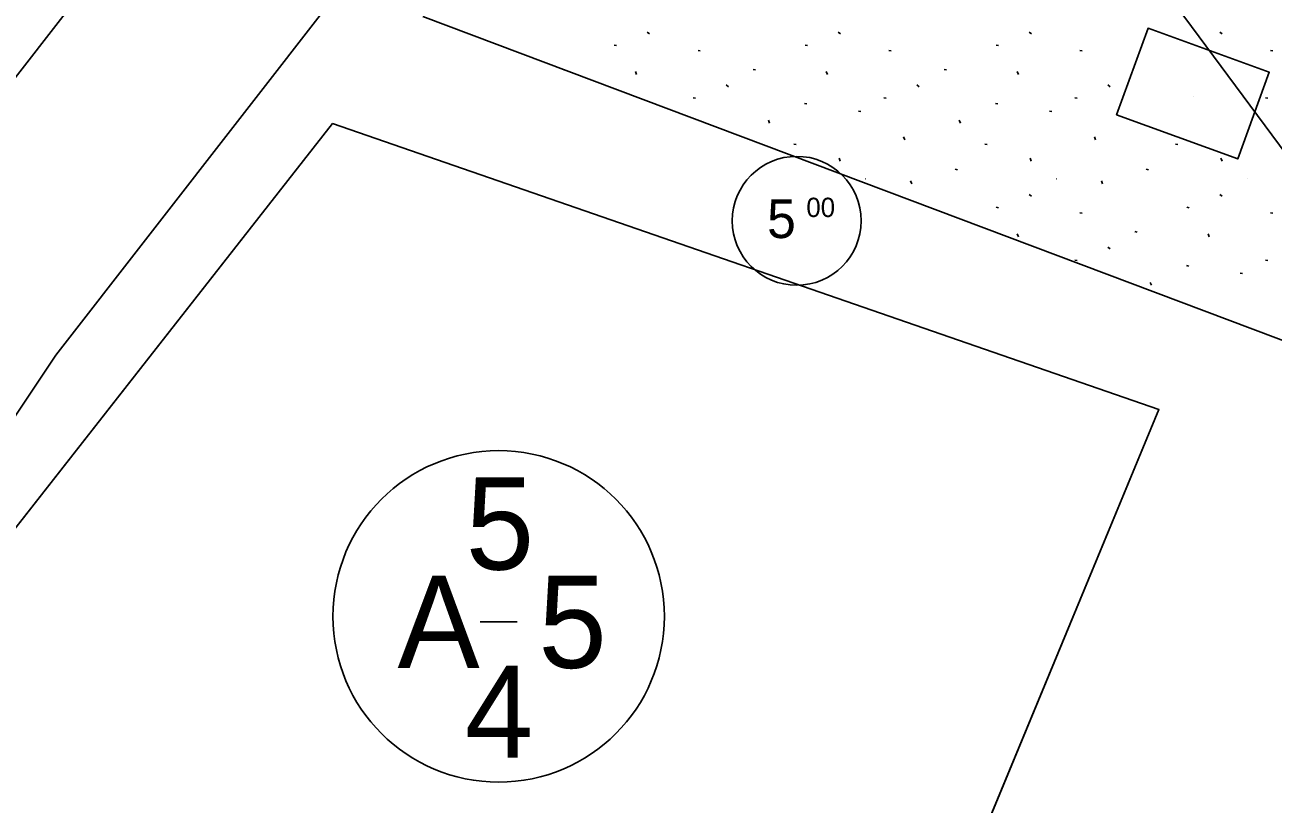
# Model space of a CAD drawing. Extents: x 413946 to 415528, y 4453939 to 4454944.
# Drawn here: x 414466.7 to 414534.5, y 4454165.1 to 4454207.4 of the extents above; entities that cross this region are included whole.
import ezdxf

# ---------------------------------------------------------------- set-up
doc = ezdxf.new("R2010")
doc.units = 0
for name, color, linetype in [('0_KADASTRO', 7, 'Continuous'), ('KST_ENERJI_NAKIL_HAT', 7, 'Continuous'), ('Level 28', 7, 'Continuous'), ('Level 29', 7, 'Continuous'), ('Level 41', 7, 'Continuous'), ('Level 54', 7, 'Continuous'), ('Level 62', 7, 'Continuous'), ('SEMBOL', 7, 'Continuous'), ('SNR_FONKSIYON', 7, 'Continuous')]:
    doc.layers.add(name, color=color, linetype=linetype)

msp = doc.modelspace()

# ---------------------------------------------------------------- linework, layer by layer
at = {"layer": '0_KADASTRO'}
msp.add_lwpolyline([(414445.88, 4454144.476), (414463.728, 4454176.933), (414483.427, 4454202.041), (414528.309, 4454186.51), (414500.016, 4454118.196), (414446.436, 4454140.38)], close=True, dxfattribs=at)
at = {"layer": 'KST_ENERJI_NAKIL_HAT'}
msp.add_line((414585.402, 4454132.688), (414483.626, 4454269.972), dxfattribs=at)
at = {"layer": 'Level 28'}
for p, q in [((414537.675, 4454189.275), (414488.322, 4454207.851)), ((414483.427, 4454202.041), (414528.309, 4454186.51)), ((414528.309, 4454186.51), (414500.016, 4454118.196))]:
    msp.add_line(p, q, dxfattribs=at)
at = {"layer": 'Level 29'}
msp.add_line((414463.728, 4454176.933), (414483.427, 4454202.041), dxfattribs=at)
at = {"layer": 'Level 41'}
for p, q in [((414500.521, 4454207.004), (414500.648, 4454206.905)), ((414500.521, 4454207.004), (414500.648, 4454206.905)), ((414510.889, 4454207.004), (414511.016, 4454206.905)), ((414510.889, 4454207.004), (414511.016, 4454206.905)), ((414521.257, 4454207.004), (414521.384, 4454206.905)), ((414521.257, 4454207.004), (414521.384, 4454206.905)), ((414531.625, 4454207.004), (414531.752, 4454206.905)), ((414531.625, 4454207.004), (414531.752, 4454206.905)), ((414498.728, 4454206.299), (414498.854, 4454206.275)), ((414498.728, 4454206.299), (414498.854, 4454206.275)), ((414503.276, 4454206.005), (414503.402, 4454205.982)), ((414503.276, 4454206.005), (414503.402, 4454205.982)), ((414509.096, 4454206.299), (414509.222, 4454206.275)), ((414509.096, 4454206.299), (414509.222, 4454206.275)), ((414513.644, 4454206.005), (414513.77, 4454205.982)), ((414513.644, 4454206.005), (414513.77, 4454205.982)), ((414519.464, 4454206.299), (414519.59, 4454206.275)), ((414519.464, 4454206.299), (414519.59, 4454206.275)), ((414524.012, 4454206.005), (414524.138, 4454205.982)), ((414524.012, 4454206.005), (414524.138, 4454205.982)), ((414534.38, 4454206.005), (414534.506, 4454205.982)), ((414534.38, 4454206.005), (414534.506, 4454205.982)), ((414495.992, 4454204.964), (414496.033, 4454204.956)), ((414495.992, 4454204.964), (414496.033, 4454204.956)), ((414499.941, 4454204.701), (414499.876, 4454204.863)), ((414499.941, 4454204.701), (414499.876, 4454204.863)), ((414506.275, 4454204.981), (414506.401, 4454204.956)), ((414506.275, 4454204.981), (414506.401, 4454204.956)), ((414510.309, 4454204.701), (414510.244, 4454204.863)), ((414510.309, 4454204.701), (414510.244, 4454204.863)), ((414516.643, 4454204.981), (414516.769, 4454204.956)), ((414516.643, 4454204.981), (414516.769, 4454204.956)), ((414520.677, 4454204.701), (414520.612, 4454204.863)), ((414520.677, 4454204.701), (414520.612, 4454204.863)), ((414504.8, 4454204.143), (414504.927, 4454204.043)), ((414504.8, 4454204.143), (414504.927, 4454204.043)), ((414515.168, 4454204.143), (414515.295, 4454204.043)), ((414515.168, 4454204.143), (414515.295, 4454204.043)), ((414525.536, 4454204.143), (414525.663, 4454204.043)), ((414525.536, 4454204.143), (414525.663, 4454204.043)), ((414503.006, 4454203.437), (414503.132, 4454203.414)), ((414503.006, 4454203.437), (414503.132, 4454203.414)), ((414513.374, 4454203.437), (414513.5, 4454203.414)), ((414513.374, 4454203.437), (414513.5, 4454203.414)), ((414523.742, 4454203.437), (414523.868, 4454203.414)), ((414523.742, 4454203.437), (414523.868, 4454203.414)), ((414534.11, 4454203.437), (414534.236, 4454203.414)), ((414534.11, 4454203.437), (414534.236, 4454203.414)), ((414509.069, 4454203.133), (414509.195, 4454203.11)), ((414509.069, 4454203.133), (414509.195, 4454203.11)), ((414511.998, 4454202.723), (414512.124, 4454202.699)), ((414511.998, 4454202.723), (414512.124, 4454202.699)), ((414519.437, 4454203.133), (414519.563, 4454203.11)), ((414519.437, 4454203.133), (414519.563, 4454203.11)), ((414522.366, 4454202.723), (414522.492, 4454202.699)), ((414522.366, 4454202.723), (414522.492, 4454202.699)), ((414507.165, 4454202.064), (414507.099, 4454202.226)), ((414507.165, 4454202.064), (414507.099, 4454202.226)), ((414517.533, 4454202.064), (414517.467, 4454202.226)), ((414517.533, 4454202.064), (414517.467, 4454202.226)), ((414514.502, 4454201.15), (414514.437, 4454201.313)), ((414514.502, 4454201.15), (414514.437, 4454201.313)), ((414524.87, 4454201.15), (414524.805, 4454201.313)), ((414524.87, 4454201.15), (414524.805, 4454201.313)), ((414508.484, 4454200.929), (414508.61, 4454200.906)), ((414508.484, 4454200.929), (414508.61, 4454200.906)), ((414518.852, 4454200.929), (414518.978, 4454200.906)), ((414518.852, 4454200.929), (414518.978, 4454200.906)), ((414529.22, 4454200.929), (414529.346, 4454200.906)), ((414529.22, 4454200.929), (414529.346, 4454200.906)), ((414511.007, 4454200), (414510.943, 4454200.162)), ((414511.007, 4454200), (414510.943, 4454200.162)), ((414521.375, 4454200), (414521.311, 4454200.162)), ((414521.375, 4454200), (414521.311, 4454200.162)), ((414531.743, 4454200), (414531.679, 4454200.162)), ((414531.743, 4454200), (414531.679, 4454200.162)), ((414517.249, 4454199.562), (414517.375, 4454199.537)), ((414517.249, 4454199.562), (414517.375, 4454199.537)), ((414527.617, 4454199.562), (414527.743, 4454199.537)), ((414527.617, 4454199.562), (414527.743, 4454199.537)), ((414512.364, 4454199.037), (414512.373, 4454199.035)), ((414512.364, 4454199.037), (414512.373, 4454199.035)), ((414514.884, 4454198.767), (414514.819, 4454198.929)), ((414514.884, 4454198.767), (414514.819, 4454198.929)), ((414522.732, 4454199.037), (414522.741, 4454199.035)), ((414522.732, 4454199.037), (414522.741, 4454199.035)), ((414525.252, 4454198.767), (414525.187, 4454198.929)), ((414525.252, 4454198.767), (414525.187, 4454198.929)), ((414533.1, 4454199.037), (414533.109, 4454199.035)), ((414533.1, 4454199.037), (414533.109, 4454199.035)), ((414521.257, 4454198.198), (414521.384, 4454198.099)), ((414521.257, 4454198.198), (414521.384, 4454198.099)), ((414531.625, 4454198.198), (414531.752, 4454198.099)), ((414531.625, 4454198.198), (414531.752, 4454198.099)), ((414519.464, 4454197.493), (414519.59, 4454197.469)), ((414519.464, 4454197.493), (414519.59, 4454197.469)), ((414524.012, 4454197.199), (414524.138, 4454197.176)), ((414524.012, 4454197.199), (414524.138, 4454197.176)), ((414529.832, 4454197.493), (414529.958, 4454197.469)), ((414529.832, 4454197.493), (414529.958, 4454197.469)), ((414534.38, 4454197.199), (414534.506, 4454197.176)), ((414534.38, 4454197.199), (414534.506, 4454197.176)), ((414520.677, 4454195.895), (414520.612, 4454196.057)), ((414520.677, 4454195.895), (414520.612, 4454196.057)), ((414527.011, 4454196.175), (414527.137, 4454196.15)), ((414527.011, 4454196.175), (414527.137, 4454196.15)), ((414531.045, 4454195.895), (414530.98, 4454196.057)), ((414531.045, 4454195.895), (414530.98, 4454196.057)), ((414525.536, 4454195.337), (414525.663, 4454195.237)), ((414525.536, 4454195.337), (414525.663, 4454195.237)), ((414523.742, 4454194.631), (414523.868, 4454194.608)), ((414523.742, 4454194.631), (414523.868, 4454194.608)), ((414534.11, 4454194.631), (414534.236, 4454194.608)), ((414534.11, 4454194.631), (414534.236, 4454194.608)), ((414529.805, 4454194.327), (414529.931, 4454194.304)), ((414529.805, 4454194.327), (414529.931, 4454194.304)), ((414532.734, 4454193.917), (414532.86, 4454193.893)), ((414532.734, 4454193.917), (414532.86, 4454193.893)), ((414527.901, 4454193.258), (414527.835, 4454193.42)), ((414527.901, 4454193.258), (414527.835, 4454193.42))]:
    msp.add_line(p, q, dxfattribs=at)
msp.add_lwpolyline([(414534.303, 4454204.824), (414532.593, 4454200.126), (414526.016, 4454202.518), (414527.724, 4454207.217)], close=True, dxfattribs=at)
at = {"layer": 'Level 54'}
msp.add_line((414530.207, 4454203.496), (414530.207, 4454203.496), dxfattribs=at)
msp.add_lwpolyline([(414483.427, 4454202.041), (414528.309, 4454186.51), (414500.016, 4454118.196), (414446.436, 4454140.38), (414445.88, 4454144.476), (414463.728, 4454176.933)], close=True, dxfattribs=at)
at = {"layer": 'Level 62'}
for points in [[(414493.15, 4454240.602), (414484.764, 4454228.441), (414459.473, 4454195.905), (414452.873, 4454186.05)], [(414502.206, 4454234.357), (414493.641, 4454221.938), (414468.396, 4454189.461), (414462.013, 4454179.929)]]:
    msp.add_lwpolyline(points, dxfattribs=at)
at = {"layer": 'SEMBOL'}
msp.add_line((414491.448, 4454174.984), (414493.448, 4454174.984), dxfattribs=at)
for centre, radius in [((414508.636, 4454196.762), 3.5), ((414492.448, 4454175.281), 9)]:
    msp.add_circle(centre, radius, dxfattribs=at)
at = {"layer": 'SNR_FONKSIYON'}
msp.add_lwpolyline([(414527.724, 4454207.217), (414526.016, 4454202.518), (414532.593, 4454200.126), (414534.303, 4454204.824)], close=True, dxfattribs=at)

# ---------------------------------------------------------------- texts
at = {"layer": 'SEMBOL'}
for s, height, p in [('5', 2.1, (414507.029, 4454195.824)), ('00', 1.05, (414509.161, 4454196.966)), ('5', 5, (414490.656, 4454177.823)), ('A', 5, (414486.956, 4454172.484)), ('5', 5, (414494.603, 4454172.484)), ('4', 5, (414490.61, 4454167.607))]:
    msp.add_text(s, height=height, dxfattribs=at).set_placement(p)

doc.saveas('drawing.dxf')
